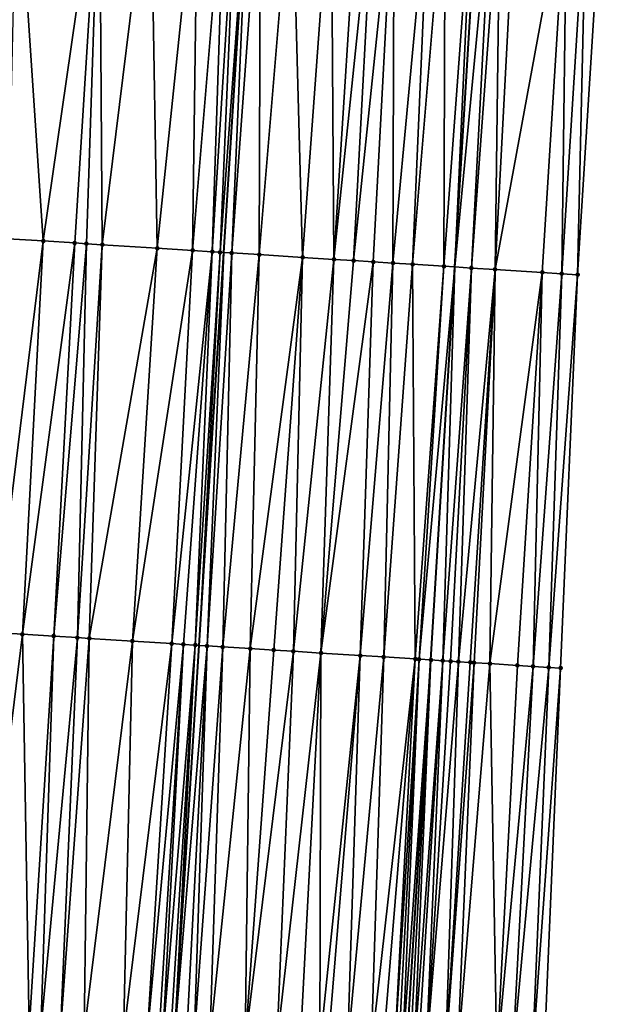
# Model space of a CAD drawing. Header units: feet. Extents: x 2004186 to 2014793, y 836912 to 864902.
# Tile 266 of 656: x 2010703 to 2010732, y 845124 to 845174. Entities that reach past the tile are written whole.
import ezdxf

# ---------------------------------------------------------------- set-up
doc = ezdxf.new("R2010")
doc.units = ezdxf.units.FT
doc.header["$LTSCALE"] = 100
doc.header["$MEASUREMENT"] = 0
for name, color, linetype, lineweight in [('EP_Travel Lane', 5, 'Continuous', 40), ('GPL_Skip Line', 2, 'Continuous', 40), ('Road Shots', 4, 'Continuous', 200), ('Road X-Section', 30, 'Continuous', 13)]:
    doc.layers.add(name, color=color, linetype=linetype, lineweight=lineweight)
doc.layers.add('I-77 SB_MM21-27-Surface-Border', color=7, linetype='Continuous')
doc.layers.add('I-77 SB_MM21-27-Surface-TIN', color=7, linetype='Continuous')

msp = doc.modelspace()

# ---------------------------------------------------------------- linework, layer by layer
at = {"layer": 'EP_Travel Lane'}
msp.add_polyline3d([(2010707.437100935, 844881.9231426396, 417.1435426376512), (2010708.656950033, 844901.8782033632, 417.36672570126), (2010709.876859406, 844921.834250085, 417.6155089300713), (2010711.096844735, 844941.7915393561, 417.8619047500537), (2010712.317186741, 844961.7526256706, 418.1048360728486), (2010713.543113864, 844981.692849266, 418.3668245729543), (2010714.777367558, 845001.6517123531, 418.6161756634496), (2010716.011718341, 845021.6121454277, 418.8373579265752), (2010717.245929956, 845041.5703280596, 419.0776924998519), (2010718.480313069, 845061.5312839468, 419.2801291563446), (2010719.714569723, 845081.4901948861, 419.5310300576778), (2010720.94890513, 845101.4503793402, 419.7585448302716), (2010722.183018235, 845121.4086172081, 419.9808981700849), (2010723.410619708, 845141.3557965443, 420.19337910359), (2010724.632847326, 845161.3150765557, 420.3935569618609), (2010725.854958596, 845181.2724565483, 420.6239400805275)], dxfattribs=at)
at = {"layer": 'GPL_Skip Line'}
msp.add_polyline3d([(2010695.654585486, 844882.6339208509, 417.3118128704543), (2010696.861831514, 844902.5896861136, 417.5372848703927), (2010698.069128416, 844922.5462923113, 417.7819883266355), (2010699.276525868, 844942.5045606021, 418.0487875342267), (2010700.484429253, 844962.4667533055, 418.2730756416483), (2010701.708585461, 844982.4267762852, 418.5285146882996), (2010702.949863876, 845002.3855538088, 418.7671972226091), (2010704.191201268, 845022.3452796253, 419.0010058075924), (2010705.432428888, 845042.3032403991, 419.2425557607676), (2010706.673786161, 845062.2632858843, 419.4631332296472), (2010707.915060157, 845082.2219923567, 419.7077667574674), (2010709.156408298, 845102.1818910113, 419.9220091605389), (2010710.397786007, 845122.1399300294, 420.1534515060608), (2010711.64798445, 845142.0964238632, 420.3681262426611), (2010712.907572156, 845162.0530814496, 420.5808759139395), (2010714.167060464, 845182.0081641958, 420.8089347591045)], dxfattribs=at)
at = {"layer": 'I-77 SB_MM21-27-Surface-Border', "color": 3, "linetype": 'ByBlock', "lineweight": -2}
msp.add_polyline3d([(2010732.131609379, 845180.879003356, 420.3721934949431), (2010730.872119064, 845160.9238887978, 420.1549066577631), (2010730.011715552, 845140.9416950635, 419.9452888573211), (2010729.161795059, 845120.9771813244, 419.7245056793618), (2010728.120064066, 845101.0072496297, 419.5110164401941), (2010726.878722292, 845081.0474533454, 419.2872583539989), (2010725.837085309, 845061.0766971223, 419.0426883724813), (2010723.397970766, 845041.1899922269, 418.8688740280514), (2010723.354491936, 845021.1585545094, 418.5871086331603), (2010722.113115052, 845001.1981936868, 418.380678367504), (2010720.871873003, 844981.2400009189, 418.1388715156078), (2010719.450004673, 844961.3235252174, 417.8896627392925), (2010717.842853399, 844941.3858550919, 417.6423047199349), (2010716.435859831, 844921.4403070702, 417.4072920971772), (2010714.62961452, 844901.5192159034, 417.1748440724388), (2010713.422366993, 844881.5634258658, 416.9460509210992)], dxfattribs=at)
at = {"layer": 'I-77 SB_MM21-27-Surface-TIN', "color": 128, "linetype": 'ByBlock', "lineweight": -2}
for points in [[(2010702.390607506, 845182.7532541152, 420.6409199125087), (2010701.929516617, 845162.7475590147, 420.4360314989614), (2010703.725926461, 845162.6339291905, 420.4586359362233)], [(2010706.582225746, 845182.4880429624, 420.7016240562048), (2010702.390607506, 845182.7532541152, 420.6409199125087), (2010703.725926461, 845162.6339291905, 420.4586359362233)], [(2010706.582225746, 845182.4880429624, 420.7016240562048), (2010703.725926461, 845162.6339291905, 420.4586359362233), (2010705.322734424, 845162.5329124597, 420.4798704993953)], [(2010706.582225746, 845182.4880429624, 420.7016240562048), (2010705.322734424, 845162.5329124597, 420.4798704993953), (2010705.921535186, 845162.4949959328, 420.4910682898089)], [(2010706.582225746, 845182.4880429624, 420.7016240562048), (2010705.921535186, 845162.4949959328, 420.4910682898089), (2010706.719934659, 845162.4444161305, 420.5082406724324)], [(2010709.177033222, 845182.3238041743, 420.7448516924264), (2010706.582225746, 845182.4880429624, 420.7016240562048), (2010706.719934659, 845162.4444161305, 420.5082406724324)], [(2010709.177033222, 845182.3238041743, 420.7448516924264), (2010706.719934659, 845162.4444161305, 420.5082406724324), (2010709.514348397, 845162.2676337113, 420.5456893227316)], [(2010711.572245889, 845182.172290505, 420.7762170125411), (2010709.177033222, 845182.3238041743, 420.7448516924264), (2010709.514348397, 845162.2676337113, 420.5456893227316)], [(2010711.572245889, 845182.172290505, 420.7762170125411), (2010709.514348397, 845162.2676337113, 420.5456893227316), (2010711.31075391, 845162.1539352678, 420.5745903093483)], [(2010712.969447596, 845182.0838175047, 420.8029254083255), (2010711.572245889, 845182.172290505, 420.7762170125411), (2010711.31075391, 845162.1539352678, 420.5745903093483)], [(2010712.969447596, 845182.0838175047, 420.8029254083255), (2010711.31075391, 845162.1539352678, 420.5745903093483), (2010712.308762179, 845162.0908519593, 420.5830767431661)], [(2010713.568252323, 845182.045963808, 420.8084568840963), (2010712.969447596, 845182.0838175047, 420.8029254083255), (2010712.308762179, 845162.0908519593, 420.5830767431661)], [(2010713.568252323, 845182.045963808, 420.8084568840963), (2010712.308762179, 845162.0908519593, 420.5830767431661), (2010712.707967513, 845162.0656507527, 420.5835242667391)], [(2010713.568252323, 845182.045963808, 420.8084568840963), (2010712.707967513, 845162.0656507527, 420.5835242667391), (2010714.167060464, 845182.0081641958, 420.8089347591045)], [(2010712.707967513, 845162.0656507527, 420.5835242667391), (2010712.907572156, 845162.0530814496, 420.5808759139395), (2010714.167060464, 845182.0081641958, 420.8089347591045)], [(2010713.306781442, 845162.0279428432, 420.5755792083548), (2010714.167060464, 845182.0081641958, 420.8089347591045), (2010712.907572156, 845162.0530814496, 420.5808759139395)], [(2010714.765873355, 845181.9704398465, 420.8023801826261), (2010714.167060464, 845182.0081641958, 420.8089347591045), (2010713.306781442, 845162.0279428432, 420.5755792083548)], [(2010714.765873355, 845181.9704398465, 420.8023801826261), (2010713.306781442, 845162.0279428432, 420.5755792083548), (2010714.704021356, 845161.9400751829, 420.5462622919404)], [(2010716.362714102, 845181.869942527, 420.7754690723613), (2010714.765873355, 845181.9704398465, 420.8023801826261), (2010714.704021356, 845161.9400751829, 420.5462622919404)], [(2010716.362714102, 845181.869942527, 420.7754690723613), (2010714.704021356, 845161.9400751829, 420.5462622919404), (2010716.899672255, 845161.8018101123, 420.5173813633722)], [(2010718.358761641, 845181.7442670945, 420.7468556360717), (2010716.362714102, 845181.869942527, 420.7754690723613), (2010716.899672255, 845161.8018101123, 420.5173813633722)], [(2010718.358761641, 845181.7442670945, 420.7468556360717), (2010716.899672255, 845161.8018101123, 420.5173813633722), (2010718.496505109, 845161.7011877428, 420.5024290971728)], [(2010719.755992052, 845181.6562488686, 420.7310705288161), (2010718.358761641, 845181.7442670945, 420.7468556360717), (2010718.496505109, 845161.7011877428, 420.5024290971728)], [(2010720.554409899, 845181.605960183, 420.7213549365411), (2010719.755992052, 845181.6562488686, 420.7310705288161), (2010718.496505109, 845161.7011877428, 420.5024290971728)], [(2010720.554409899, 845181.605960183, 420.7213549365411), (2010718.496505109, 845161.7011877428, 420.5024290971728), (2010719.494523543, 845161.6382654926, 420.4961367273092)], [(2010721.552429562, 845181.5430573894, 420.7131289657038), (2010720.554409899, 845181.605960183, 420.7213549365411), (2010719.494523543, 845161.6382654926, 420.4961367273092)], [(2010721.552429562, 845181.5430573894, 420.7131289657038), (2010719.494523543, 845161.6382654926, 420.4961367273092), (2010720.492547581, 845161.5754320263, 420.4816975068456)], [(2010721.552429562, 845181.5430573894, 420.7131289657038), (2010720.492547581, 845161.5754320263, 420.4816975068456), (2010721.490572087, 845161.5126059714, 420.4665781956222)], [(2010723.348872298, 845181.4299487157, 420.6874501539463), (2010721.552429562, 845181.5430573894, 420.7131289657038), (2010721.490572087, 845161.5126059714, 420.4665781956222)], [(2010723.348872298, 845181.4299487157, 420.6874501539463), (2010721.490572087, 845161.5126059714, 420.4665781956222), (2010722.488596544, 845161.4497791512, 420.451529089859)], [(2010724.147296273, 845181.3797571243, 420.668662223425), (2010723.348872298, 845181.4299487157, 420.6874501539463), (2010722.488596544, 845161.4497791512, 420.451529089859)], [(2010724.147296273, 845181.3797571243, 420.668662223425), (2010722.488596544, 845161.4497791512, 420.451529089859), (2010724.085447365, 845161.3494414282, 420.4104574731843)], [(2010725.544540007, 845181.2919499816, 420.6331537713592), (2010724.147296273, 845181.3797571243, 420.668662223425), (2010724.085447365, 845161.3494414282, 420.4104574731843)], [(2010725.544540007, 845181.2919499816, 420.6331537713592), (2010724.085447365, 845161.3494414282, 420.4104574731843), (2010724.632847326, 845161.3150765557, 420.3935569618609)], [(2010725.544540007, 845181.2919499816, 420.6331537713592), (2010724.632847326, 845161.3150765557, 420.3935569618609), (2010725.854958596, 845181.2724565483, 420.6239400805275)], [(2010726.542574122, 845181.2292761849, 420.6035306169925), (2010725.854958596, 845181.2724565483, 420.6239400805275), (2010724.632847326, 845161.3150765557, 420.3935569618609)], [(2010726.542574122, 845181.2292761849, 420.6035306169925), (2010724.632847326, 845161.3150765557, 420.3935569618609), (2010725.482696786, 845161.2617243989, 420.3673185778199)], [(2010726.941791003, 845181.2042579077, 420.5868934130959), (2010726.542574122, 845181.2292761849, 420.6035306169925), (2010725.482696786, 845161.2617243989, 420.3673185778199)], [(2010726.941791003, 845181.2042579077, 420.5868934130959), (2010725.482696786, 845161.2617243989, 420.3673185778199), (2010726.680346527, 845161.1866553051, 420.3196126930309)], [(2010727.740229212, 845181.1542918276, 420.547034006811), (2010726.941791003, 845181.2042579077, 420.5868934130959), (2010726.680346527, 845161.1866553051, 420.3196126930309)], [(2010730.335136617, 845180.9916362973, 420.4423241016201), (2010727.740229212, 845181.1542918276, 420.547034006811), (2010726.680346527, 845161.1866553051, 420.3196126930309)], [(2010730.335136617, 845180.9916362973, 420.4423241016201), (2010726.680346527, 845161.1866553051, 420.3196126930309), (2010729.075647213, 845161.0365361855, 420.2224512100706)], [(2010730.335136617, 845180.9916362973, 420.4423241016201), (2010729.075647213, 845161.0365361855, 420.2224512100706), (2010730.073685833, 845160.9739337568, 420.1868118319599)], [(2010731.333178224, 845180.9290812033, 420.4016095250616), (2010730.335136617, 845180.9916362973, 420.4423241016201), (2010730.073685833, 845160.9739337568, 420.1868118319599)], [(2010731.333178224, 845180.9290812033, 420.4016095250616), (2010730.073685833, 845160.9739337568, 420.1868118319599), (2010730.872119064, 845160.9238887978, 420.1549066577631)], [(2010731.333178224, 845180.9290812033, 420.4016095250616), (2010730.872119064, 845160.9238887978, 420.1549066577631), (2010732.131609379, 845180.879003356, 420.3721934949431)], [(2010703.725926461, 845162.6339291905, 420.4586359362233), (2010701.929516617, 845162.7475590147, 420.4360314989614), (2010701.268727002, 845142.752942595, 420.2291461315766)], [(2010703.725926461, 845162.6339291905, 420.4586359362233), (2010701.268727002, 845142.752942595, 420.2291461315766), (2010702.665937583, 845142.6646101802, 420.243421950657)], [(2010705.322734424, 845162.5329124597, 420.4798704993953), (2010703.725926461, 845162.6339291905, 420.4586359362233), (2010702.665937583, 845142.6646101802, 420.243421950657)], [(2010705.322734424, 845162.5329124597, 420.4798704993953), (2010702.665937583, 845142.6646101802, 420.243421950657), (2010704.262743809, 845142.563565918, 420.2688703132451)], [(2010705.921535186, 845162.4949959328, 420.4910682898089), (2010705.322734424, 845162.5329124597, 420.4798704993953), (2010704.262743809, 845142.563565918, 420.2688703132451)], [(2010705.921535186, 845162.4949959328, 420.4910682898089), (2010704.262743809, 845142.563565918, 420.2688703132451), (2010705.460345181, 845142.4877304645, 420.2930923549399)], [(2010706.719934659, 845162.4444161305, 420.5082406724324), (2010705.921535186, 845162.4949959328, 420.4910682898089), (2010705.460345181, 845142.4877304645, 420.2930923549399)], [(2010706.719934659, 845162.4444161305, 420.5082406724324), (2010705.460345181, 845142.4877304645, 420.2930923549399), (2010706.059145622, 845142.4498088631, 420.3055841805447)], [(2010709.514348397, 845162.2676337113, 420.5456893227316), (2010706.719934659, 845162.4444161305, 420.5082406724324), (2010706.059145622, 845142.4498088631, 420.3055841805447)], [(2010709.514348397, 845162.2676337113, 420.5456893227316), (2010706.059145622, 845142.4498088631, 420.3055841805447), (2010708.254760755, 845142.3109771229, 420.3303428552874)], [(2010711.31075391, 845162.1539352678, 420.5745903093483), (2010709.514348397, 845162.2676337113, 420.5456893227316), (2010708.254760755, 845142.3109771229, 420.3303428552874)], [(2010711.31075391, 845162.1539352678, 420.5745903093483), (2010708.254760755, 845142.3109771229, 420.3303428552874), (2010710.250767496, 845142.1846552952, 420.3637749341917)], [(2010712.308762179, 845162.0908519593, 420.5830767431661), (2010711.31075391, 845162.1539352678, 420.5745903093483), (2010710.250767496, 845142.1846552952, 420.3637749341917)], [(2010712.308762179, 845162.0908519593, 420.5830767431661), (2010710.250767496, 845142.1846552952, 420.3637749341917), (2010710.849572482, 845142.1468056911, 420.3691909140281)], [(2010712.308762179, 845162.0908519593, 420.5830767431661), (2010710.849572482, 845142.1468056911, 420.3691909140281), (2010711.448380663, 845142.109006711, 420.3696316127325)], [(2010712.707967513, 845162.0656507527, 420.5835242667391), (2010712.308762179, 845162.0908519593, 420.5830767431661), (2010711.448380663, 845142.109006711, 420.3696316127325)], [(2010712.707967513, 845162.0656507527, 420.5835242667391), (2010711.448380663, 845142.109006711, 420.3696316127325), (2010711.64798445, 845142.0964238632, 420.3681262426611)], [(2010712.707967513, 845162.0656507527, 420.5835242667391), (2010711.64798445, 845142.0964238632, 420.3681262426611), (2010712.907572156, 845162.0530814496, 420.5808759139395)], [(2010712.047192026, 845142.0712581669, 420.3651155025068), (2010712.907572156, 845162.0530814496, 420.5808759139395), (2010711.64798445, 845142.0964238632, 420.3681262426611)], [(2010713.306781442, 845162.0279428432, 420.5755792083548), (2010712.907572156, 845162.0530814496, 420.5808759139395), (2010712.047192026, 845142.0712581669, 420.3651155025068)], [(2010713.306781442, 845162.0279428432, 420.5755792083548), (2010712.047192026, 845142.0712581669, 420.3651155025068), (2010712.845611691, 845142.0209982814, 420.3520664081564)], [(2010714.704021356, 845161.9400751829, 420.5462622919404), (2010713.306781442, 845162.0279428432, 420.5755792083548), (2010712.845611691, 845142.0209982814, 420.3520664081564)], [(2010714.704021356, 845161.9400751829, 420.5462622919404), (2010712.845611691, 845142.0209982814, 420.3520664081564), (2010714.242848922, 845141.9330881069, 420.3248447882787)], [(2010716.899672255, 845161.8018101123, 420.5173813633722), (2010714.704021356, 845161.9400751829, 420.5462622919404), (2010714.242848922, 845141.9330881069, 420.3248447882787)], [(2010716.899672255, 845161.8018101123, 420.5173813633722), (2010714.242848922, 845141.9330881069, 420.3248447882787), (2010715.440474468, 845141.8576356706, 420.3114241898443)], [(2010716.899672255, 845161.8018101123, 420.5173813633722), (2010715.440474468, 845141.8576356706, 420.3114241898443), (2010716.438498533, 845141.7948026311, 420.2959169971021)], [(2010718.496505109, 845161.7011877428, 420.5024290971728), (2010716.899672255, 845161.8018101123, 420.5173813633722), (2010716.438498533, 845141.7948026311, 420.2959169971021)], [(2010718.496505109, 845161.7011877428, 420.5024290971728), (2010716.438498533, 845141.7948026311, 420.2959169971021), (2010717.835724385, 845141.7067121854, 420.2864122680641)], [(2010719.494523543, 845161.6382654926, 420.4961367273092), (2010718.496505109, 845161.7011877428, 420.5024290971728), (2010717.835724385, 845141.7067121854, 420.2864122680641)], [(2010720.492547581, 845161.5754320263, 420.4816975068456), (2010719.494523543, 845161.6382654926, 420.4961367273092), (2010717.835724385, 845141.7067121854, 420.2864122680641)], [(2010720.492547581, 845161.5754320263, 420.4816975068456), (2010717.835724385, 845141.7067121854, 420.2864122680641), (2010719.831768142, 845141.5809768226, 420.2622070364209)], [(2010721.490572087, 845161.5126059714, 420.4665781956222), (2010720.492547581, 845161.5754320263, 420.4816975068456), (2010719.831768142, 845141.5809768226, 420.2622070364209)], [(2010721.490572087, 845161.5126059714, 420.4665781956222), (2010719.831768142, 845141.5809768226, 420.2622070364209), (2010721.029394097, 845141.5055308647, 420.2481497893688)], [(2010722.488596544, 845161.4497791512, 420.451529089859), (2010721.490572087, 845161.5126059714, 420.4665781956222), (2010721.029394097, 845141.5055308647, 420.2481497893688)], [(2010722.488596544, 845161.4497791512, 420.451529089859), (2010721.029394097, 845141.5055308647, 420.2481497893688), (2010722.626235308, 845141.405040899, 420.2191223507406)], [(2010724.085447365, 845161.3494414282, 420.4104574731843), (2010722.488596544, 845161.4497791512, 420.451529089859), (2010722.626235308, 845141.405040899, 420.2191223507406)], [(2010724.085447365, 845161.3494414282, 420.4104574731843), (2010722.626235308, 845141.405040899, 420.2191223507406), (2010722.825841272, 845141.3924925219, 420.2142292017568)], [(2010724.085447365, 845161.3494414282, 420.4104574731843), (2010722.825841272, 845141.3924925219, 420.2142292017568), (2010724.632847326, 845161.3150765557, 420.3935569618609)], [(2010722.825841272, 845141.3924925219, 420.2142292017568), (2010723.410619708, 845141.3557965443, 420.19337910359), (2010724.632847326, 845161.3150765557, 420.3935569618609)], [(2010723.424663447, 845141.3549152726, 420.1928783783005), (2010724.632847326, 845161.3150765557, 420.3935569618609), (2010723.410619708, 845141.3557965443, 420.19337910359)], [(2010724.023480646, 845141.3172591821, 420.1792759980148), (2010724.632847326, 845161.3150765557, 420.3935569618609), (2010723.424663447, 845141.3549152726, 420.1928783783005)], [(2010725.482696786, 845161.2617243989, 420.3673185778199), (2010724.632847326, 845161.3150765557, 420.3935569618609), (2010724.023480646, 845141.3172591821, 420.1792759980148)], [(2010725.482696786, 845161.2617243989, 420.3673185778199), (2010724.023480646, 845141.3172591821, 420.1792759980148), (2010724.422695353, 845141.2922064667, 420.1651616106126)], [(2010725.482696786, 845161.2617243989, 420.3673185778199), (2010724.422695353, 845141.2922064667, 420.1651616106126), (2010724.821912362, 845141.2671902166, 420.147463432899)], [(2010726.680346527, 845161.1866553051, 420.3196126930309), (2010725.482696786, 845161.2617243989, 420.3673185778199), (2010724.821912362, 845141.2671902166, 420.147463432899)], [(2010726.680346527, 845161.1866553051, 420.3196126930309), (2010724.821912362, 845141.2671902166, 420.147463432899), (2010725.420742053, 845141.2297320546, 420.1144087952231)], [(2010726.680346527, 845161.1866553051, 420.3196126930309), (2010725.420742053, 845141.2297320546, 420.1144087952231), (2010725.620350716, 845141.2172264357, 420.1053134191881)], [(2010726.680346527, 845161.1866553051, 420.3196126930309), (2010725.620350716, 845141.2172264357, 420.1053134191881), (2010726.418778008, 845141.1670873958, 420.0803877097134)], [(2010729.075647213, 845161.0365361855, 420.2224512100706), (2010726.680346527, 845161.1866553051, 420.3196126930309), (2010726.418778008, 845141.1670873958, 420.0803877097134)], [(2010729.075647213, 845161.0365361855, 420.2224512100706), (2010726.418778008, 845141.1670873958, 420.0803877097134), (2010727.816031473, 845141.0794344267, 420.0278881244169)], [(2010729.075647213, 845161.0365361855, 420.2224512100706), (2010727.816031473, 845141.0794344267, 420.0278881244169), (2010728.614462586, 845141.0293559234, 419.9970129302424)], [(2010730.073685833, 845160.9739337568, 420.1868118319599), (2010729.075647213, 845161.0365361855, 420.2224512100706), (2010728.614462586, 845141.0293559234, 419.9970129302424)], [(2010730.073685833, 845160.9739337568, 420.1868118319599), (2010728.614462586, 845141.0293559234, 419.9970129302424), (2010729.412893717, 845140.9792777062, 419.9661096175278)], [(2010730.073685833, 845160.9739337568, 420.1868118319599), (2010729.412893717, 845140.9792777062, 419.9661096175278), (2010730.872119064, 845160.9238887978, 420.1549066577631)], [(2010730.872119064, 845160.9238887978, 420.1549066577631), (2010729.412893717, 845140.9792777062, 419.9661096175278), (2010730.011715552, 845140.9416950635, 419.9452888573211)], [(2010702.665937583, 845142.6646101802, 420.243421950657), (2010701.268727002, 845142.752942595, 420.2291461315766), (2010700.217552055, 845122.7746257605, 420.0190548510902)], [(2010702.665937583, 845142.6646101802, 420.243421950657), (2010700.217552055, 845122.7746257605, 420.0190548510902), (2010703.01212693, 845122.6004091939, 420.0546454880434)], [(2010704.262743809, 845142.563565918, 420.2688703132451), (2010702.665937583, 845142.6646101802, 420.243421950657), (2010703.01212693, 845122.6004091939, 420.0546454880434)], [(2010704.262743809, 845142.563565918, 420.2688703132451), (2010703.01212693, 845122.6004091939, 420.0546454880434), (2010703.610961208, 845122.563025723, 420.0671778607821)], [(2010705.460345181, 845142.4877304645, 420.2930923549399), (2010704.262743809, 845142.563565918, 420.2688703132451), (2010703.610961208, 845122.563025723, 420.0671778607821)], [(2010705.460345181, 845142.4877304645, 420.2930923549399), (2010703.610961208, 845122.563025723, 420.0671778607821), (2010704.609018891, 845122.5007288, 420.0872184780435)], [(2010706.059145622, 845142.4498088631, 420.3055841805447), (2010705.460345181, 845142.4877304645, 420.2930923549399), (2010704.609018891, 845122.5007288, 420.0872184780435)], [(2010706.059145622, 845142.4498088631, 420.3055841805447), (2010704.609018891, 845122.5007288, 420.0872184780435), (2010705.806693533, 845122.4260596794, 420.1029376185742)], [(2010708.254760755, 845142.3109771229, 420.3303428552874), (2010706.059145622, 845142.4498088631, 420.3055841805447), (2010705.806693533, 845122.4260596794, 420.1029376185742)], [(2010708.254760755, 845142.3109771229, 420.3303428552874), (2010705.806693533, 845122.4260596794, 420.1029376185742), (2010707.802815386, 845122.3015701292, 420.1330547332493)], [(2010710.250767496, 845142.1846552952, 420.3637749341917), (2010708.254760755, 845142.3109771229, 420.3303428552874), (2010707.802815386, 845122.3015701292, 420.1330547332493)], [(2010710.250767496, 845142.1846552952, 420.3637749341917), (2010707.802815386, 845122.3015701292, 420.1330547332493), (2010709.000487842, 845122.2268658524, 420.1521326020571)], [(2010710.849572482, 845142.1468056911, 420.3691909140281), (2010710.250767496, 845142.1846552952, 420.3637749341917), (2010709.000487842, 845122.2268658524, 420.1521326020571)], [(2010710.849572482, 845142.1468056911, 420.3691909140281), (2010709.000487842, 845122.2268658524, 420.1521326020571), (2010709.599326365, 845122.1895506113, 420.1581464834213)], [(2010710.849572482, 845142.1468056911, 420.3691909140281), (2010709.599326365, 845122.1895506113, 420.1581464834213), (2010709.798940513, 845122.1771332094, 420.1581436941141)], [(2010711.448380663, 845142.109006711, 420.3696316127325), (2010710.849572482, 845142.1468056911, 420.3691909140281), (2010709.798940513, 845122.1771332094, 420.1581436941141)], [(2010711.448380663, 845142.109006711, 420.3696316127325), (2010709.798940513, 845122.1771332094, 420.1581436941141), (2010710.198171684, 845122.1523446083, 420.1537240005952)], [(2010711.448380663, 845142.109006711, 420.3696316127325), (2010710.198171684, 845122.1523446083, 420.1537240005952), (2010710.397786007, 845122.1399300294, 420.1534515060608)], [(2010711.448380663, 845142.109006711, 420.3696316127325), (2010710.397786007, 845122.1399300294, 420.1534515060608), (2010711.64798445, 845142.0964238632, 420.3681262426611)], [(2010712.047192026, 845142.0712581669, 420.3651155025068), (2010711.64798445, 845142.0964238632, 420.3681262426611), (2010710.397786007, 845122.1399300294, 420.1534515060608)], [(2010712.047192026, 845142.0712581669, 420.3651155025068), (2010710.397786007, 845122.1399300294, 420.1534515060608), (2010710.996628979, 845122.1026862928, 420.1526340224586)], [(2010712.047192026, 845142.0712581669, 420.3651155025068), (2010710.996628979, 845122.1026862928, 420.1526340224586), (2010711.395861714, 845122.0779228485, 420.1458109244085)], [(2010712.845611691, 845142.0209982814, 420.3520664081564), (2010712.047192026, 845142.0712581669, 420.3651155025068), (2010711.395861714, 845122.0779228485, 420.1458109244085)], [(2010712.845611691, 845142.0209982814, 420.3520664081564), (2010711.395861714, 845122.0779228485, 420.1458109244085), (2010712.194328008, 845122.0284092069, 420.1308991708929)], [(2010714.242848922, 845141.9330881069, 420.3248447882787), (2010712.845611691, 845142.0209982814, 420.3520664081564), (2010712.194328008, 845122.0284092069, 420.1308991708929)], [(2010714.242848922, 845141.9330881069, 420.3248447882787), (2010712.194328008, 845122.0284092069, 420.1308991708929), (2010713.990872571, 845121.9169295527, 420.104413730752)], [(2010715.440474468, 845141.8576356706, 420.3114241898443), (2010714.242848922, 845141.9330881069, 420.3248447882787), (2010713.990872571, 845121.9169295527, 420.104413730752)], [(2010716.438498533, 845141.7948026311, 420.2959169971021), (2010715.440474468, 845141.8576356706, 420.3114241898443), (2010713.990872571, 845121.9169295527, 420.104413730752)], [(2010716.438498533, 845141.7948026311, 420.2959169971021), (2010713.990872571, 845121.9169295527, 420.104413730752), (2010715.587796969, 845121.8177705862, 420.0871708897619)], [(2010717.835724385, 845141.7067121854, 420.2864122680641), (2010716.438498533, 845141.7948026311, 420.2959169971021), (2010715.587796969, 845121.8177705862, 420.0871708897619)], [(2010717.835724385, 845141.7067121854, 420.2864122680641), (2010715.587796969, 845121.8177705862, 420.0871708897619), (2010716.785488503, 845121.7433729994, 420.0769483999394)], [(2010717.835724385, 845141.7067121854, 420.2864122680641), (2010716.785488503, 845121.7433729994, 420.0769483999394), (2010717.783565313, 845121.6813835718, 420.0676117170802)], [(2010719.831768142, 845141.5809768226, 420.2622070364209), (2010717.835724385, 845141.7067121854, 420.2864122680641), (2010717.783565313, 845121.6813835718, 420.0676117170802)], [(2010719.831768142, 845141.5809768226, 420.2622070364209), (2010717.783565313, 845121.6813835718, 420.0676117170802), (2010718.182796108, 845121.656588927, 420.0637694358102)], [(2010719.831768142, 845141.5809768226, 420.2622070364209), (2010718.182796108, 845121.656588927, 420.0637694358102), (2010719.180877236, 845121.5946689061, 420.0478018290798)], [(2010721.029394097, 845141.5055308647, 420.2481497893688), (2010719.831768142, 845141.5809768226, 420.2622070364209), (2010719.180877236, 845121.5946689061, 420.0478018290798)], [(2010721.029394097, 845141.5055308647, 420.2481497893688), (2010719.180877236, 845121.5946689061, 420.0478018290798), (2010720.378572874, 845121.5203372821, 420.0312774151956)], [(2010722.626235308, 845141.405040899, 420.2191223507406), (2010721.029394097, 845141.5055308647, 420.2481497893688), (2010720.378572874, 845121.5203372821, 420.0312774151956)], [(2010722.626235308, 845141.405040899, 420.2191223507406), (2010720.378572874, 845121.5203372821, 420.0312774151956), (2010720.97742495, 845121.4832399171, 420.0164759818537)], [(2010722.626235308, 845141.405040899, 420.2191223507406), (2010720.97742495, 845121.4832399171, 420.0164759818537), (2010721.57627263, 845121.4460718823, 420.0084261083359)], [(2010722.825841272, 845141.3924925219, 420.2142292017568), (2010722.626235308, 845141.405040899, 420.2191223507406), (2010721.57627263, 845121.4460718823, 420.0084261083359)], [(2010722.825841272, 845141.3924925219, 420.2142292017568), (2010721.57627263, 845121.4460718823, 420.0084261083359), (2010721.775891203, 845121.4337256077, 420.0016279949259)], [(2010722.825841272, 845141.3924925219, 420.2142292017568), (2010721.775891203, 845121.4337256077, 420.0016279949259), (2010721.975512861, 845121.4214289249, 419.9900920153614)], [(2010722.825841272, 845141.3924925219, 420.2142292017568), (2010721.975512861, 845121.4214289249, 419.9900920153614), (2010723.410619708, 845141.3557965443, 420.19337910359)], [(2010722.175132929, 845121.4091066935, 419.9809968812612), (2010723.410619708, 845141.3557965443, 420.19337910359), (2010721.975512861, 845121.4214289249, 419.9900920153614)], [(2010722.175132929, 845121.4091066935, 419.9809968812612), (2010722.183018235, 845121.4086172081, 419.9808981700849), (2010723.410619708, 845141.3557965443, 420.19337910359)], [(2010723.424663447, 845141.3549152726, 420.1928783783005), (2010723.410619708, 845141.3557965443, 420.19337910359), (2010722.183018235, 845121.4086172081, 419.9808981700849)], [(2010723.424663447, 845141.3549152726, 420.1928783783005), (2010722.183018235, 845121.4086172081, 419.9808981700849), (2010722.374748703, 845121.3967154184, 419.9784980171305)], [(2010723.424663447, 845141.3549152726, 420.1928783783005), (2010722.374748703, 845121.3967154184, 419.9784980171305), (2010722.574362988, 845121.3843002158, 419.9782851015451)], [(2010724.023480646, 845141.3172591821, 420.1792759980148), (2010723.424663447, 845141.3549152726, 420.1928783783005), (2010722.574362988, 845121.3843002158, 419.9782851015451)], [(2010724.023480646, 845141.3172591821, 420.1792759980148), (2010722.574362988, 845121.3843002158, 419.9782851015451), (2010722.77397912, 845121.3719147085, 419.9752351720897)], [(2010724.023480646, 845141.3172591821, 420.1792759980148), (2010722.77397912, 845121.3719147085, 419.9752351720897), (2010723.173216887, 845121.3472321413, 419.9606852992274)], [(2010724.422695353, 845141.2922064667, 420.1651616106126), (2010724.023480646, 845141.3172591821, 420.1792759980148), (2010723.173216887, 845121.3472321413, 419.9606852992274)], [(2010724.821912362, 845141.2671902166, 420.147463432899), (2010724.422695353, 845141.2922064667, 420.1651616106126), (2010723.173216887, 845121.3472321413, 419.9606852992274)], [(2010724.821912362, 845141.2671902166, 420.147463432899), (2010723.173216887, 845121.3472321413, 419.9606852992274), (2010724.171317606, 845121.2856270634, 419.9146288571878)], [(2010725.420742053, 845141.2297320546, 420.1144087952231), (2010724.821912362, 845141.2671902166, 420.147463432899), (2010724.171317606, 845121.2856270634, 419.9146288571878)], [(2010725.620350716, 845141.2172264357, 420.1053134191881), (2010725.420742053, 845141.2297320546, 420.1144087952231), (2010724.171317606, 845121.2856270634, 419.9146288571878)], [(2010725.620350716, 845141.2172264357, 420.1053134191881), (2010724.171317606, 845121.2856270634, 419.9146288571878), (2010724.770172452, 845121.2485742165, 419.8955742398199)], [(2010726.418778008, 845141.1670873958, 420.0803877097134), (2010725.620350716, 845141.2172264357, 420.1053134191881), (2010724.770172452, 845121.2485742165, 419.8955742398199)], [(2010726.418778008, 845141.1670873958, 420.0803877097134), (2010724.770172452, 845121.2485742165, 419.8955742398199), (2010726.766366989, 845121.1252530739, 419.8140647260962)], [(2010727.816031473, 845141.0794344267, 420.0278881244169), (2010726.418778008, 845141.1670873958, 420.0803877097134), (2010726.766366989, 845121.1252530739, 419.8140647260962)], [(2010728.614462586, 845141.0293559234, 419.9970129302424), (2010727.816031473, 845141.0794344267, 420.0278881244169), (2010726.766366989, 845121.1252530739, 419.8140647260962)], [(2010728.614462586, 845141.0293559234, 419.9970129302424), (2010726.766366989, 845121.1252530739, 419.8140647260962), (2010727.564842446, 845121.0758867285, 419.7850806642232)], [(2010729.412893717, 845140.9792777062, 419.9661096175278), (2010728.614462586, 845141.0293559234, 419.9970129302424), (2010727.564842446, 845121.0758867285, 419.7850806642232)], [(2010729.412893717, 845140.9792777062, 419.9661096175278), (2010727.564842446, 845121.0758867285, 419.7850806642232), (2010728.562937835, 845121.0141959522, 419.7472116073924)], [(2010729.412893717, 845140.9792777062, 419.9661096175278), (2010728.562937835, 845121.0141959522, 419.7472116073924), (2010730.011715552, 845140.9416950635, 419.9452888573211)], [(2010730.011715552, 845140.9416950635, 419.9452888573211), (2010728.562937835, 845121.0141959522, 419.7472116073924), (2010729.161795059, 845120.9771813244, 419.7245056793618)]]:
    msp.add_3dface(points, dxfattribs=at)
at = {"layer": 'Road Shots', "lineweight": 100}
for p in [(2010703.725926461, 845162.6339291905, 420.4586359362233), (2010705.322734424, 845162.5329124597, 420.4798704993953), (2010705.921535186, 845162.4949959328, 420.4910682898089), (2010706.719934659, 845162.4444161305, 420.5082406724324), (2010709.514348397, 845162.2676337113, 420.5456893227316), (2010711.31075391, 845162.1539352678, 420.5745903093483), (2010712.308762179, 845162.0908519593, 420.5830767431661), (2010712.707967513, 845162.0656507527, 420.5835242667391), (2010713.306781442, 845162.0279428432, 420.5755792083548), (2010714.704021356, 845161.9400751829, 420.5462622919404), (2010716.899672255, 845161.8018101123, 420.5173813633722), (2010718.496505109, 845161.7011877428, 420.5024290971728), (2010719.494523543, 845161.6382654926, 420.4961367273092), (2010720.492547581, 845161.5754320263, 420.4816975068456), (2010721.490572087, 845161.5126059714, 420.4665781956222), (2010722.488596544, 845161.4497791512, 420.451529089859), (2010724.085447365, 845161.3494414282, 420.4104574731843), (2010725.482696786, 845161.2617243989, 420.3673185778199), (2010726.680346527, 845161.1866553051, 420.3196126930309), (2010729.075647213, 845161.0365361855, 420.2224512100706), (2010730.073685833, 845160.9739337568, 420.1868118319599), (2010730.872119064, 845160.9238887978, 420.1549066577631), (2010702.665937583, 845142.6646101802, 420.243421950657), (2010704.262743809, 845142.563565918, 420.2688703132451), (2010705.460345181, 845142.4877304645, 420.2930923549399), (2010706.059145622, 845142.4498088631, 420.3055841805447), (2010708.254760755, 845142.3109771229, 420.3303428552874), (2010710.250767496, 845142.1846552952, 420.3637749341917), (2010710.849572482, 845142.1468056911, 420.3691909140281), (2010711.448380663, 845142.109006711, 420.3696316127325), (2010712.047192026, 845142.0712581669, 420.3651155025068), (2010712.845611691, 845142.0209982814, 420.3520664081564), (2010714.242848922, 845141.9330881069, 420.3248447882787), (2010715.440474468, 845141.8576356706, 420.3114241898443), (2010716.438498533, 845141.7948026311, 420.2959169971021), (2010717.835724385, 845141.7067121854, 420.2864122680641), (2010719.831768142, 845141.5809768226, 420.2622070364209), (2010721.029394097, 845141.5055308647, 420.2481497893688), (2010722.626235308, 845141.405040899, 420.2191223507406), (2010722.825841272, 845141.3924925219, 420.2142292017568), (2010723.424663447, 845141.3549152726, 420.1928783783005), (2010724.023480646, 845141.3172591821, 420.1792759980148), (2010724.422695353, 845141.2922064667, 420.1651616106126), (2010724.821912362, 845141.2671902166, 420.147463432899), (2010725.420742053, 845141.2297320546, 420.1144087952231), (2010725.620350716, 845141.2172264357, 420.1053134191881), (2010726.418778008, 845141.1670873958, 420.0803877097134), (2010727.816031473, 845141.0794344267, 420.0278881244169), (2010728.614462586, 845141.0293559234, 419.9970129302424), (2010729.412893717, 845140.9792777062, 419.9661096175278), (2010730.011715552, 845140.9416950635, 419.9452888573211)]:
    msp.add_point(p, dxfattribs=at)
at = {"layer": 'Road X-Section', "extrusion": (0.06298706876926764, 0.9979546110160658, 0.01091895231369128), "elevation": 970086.8724154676, "flags": 128}
msp.add_lwpolyline([(-1953453.791176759, -10172.88083884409), (-1953454.791176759, -10172.84694867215), (-1953456.391176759, -10172.79218367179), (-1953458.591176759, -10172.72769228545), (-1953459.191176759, -10172.71591419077), (-1953460.591176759, -10172.69604099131), (-1953463.391176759, -10172.64849894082), (-1953465.991176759, -10172.60803631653), (-1953468.591176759, -10172.56060451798), (-1953469.191176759, -10172.54806460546), (-1953469.991176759, -10172.53736149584), (-1953470.791176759, -10172.51695545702), (-1953471.391176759, -10172.50268740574), (-1953473.191176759, -10172.48008162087), (-1953474.791176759, -10172.45884579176), (-1953475.391176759, -10172.44764733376), (-1953476.191176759, -10172.43047392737), (-1953478.991176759, -10172.39302304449), (-1953480.791176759, -10172.36412033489), (-1953481.791176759, -10172.35563339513), (-1953482.191176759, -10172.35518584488), (-1953482.791176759, -10172.36313137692), (-1953484.191176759, -10172.39245004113), (-1953486.391176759, -10172.42133269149), (-1953487.991176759, -10172.4362858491), (-1953488.991176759, -10172.44257859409), (-1953489.991176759, -10172.45701867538), (-1953490.991176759, -10172.47213888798), (-1953491.991176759, -10172.48718889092), (-1953493.591176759, -10172.52826295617), (-1953494.991176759, -10172.57140442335), (-1953496.191176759, -10172.61911315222), (-1953498.591176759, -10172.71628042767), (-1953499.591176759, -10172.7519219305), (-1953500.391176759, -10172.78382900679)], dxfattribs=at)
at = {"layer": 'Road X-Section', "extrusion": (0.0629875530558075, 0.9979622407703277, 0.01019481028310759), "elevation": 970073.9924971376, "flags": 128}
msp.add_lwpolyline([(-1953453.388537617, -9470.40137009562), (-1953455.988537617, -9470.303973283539), (-1953456.988537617, -9470.26073500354), (-1953457.788537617, -9470.237347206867), (-1953458.788537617, -9470.212462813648), (-1953459.588537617, -9470.198694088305), (-1953460.588537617, -9470.186552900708), (-1953462.788537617, -9470.149960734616), (-1953463.988537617, -9470.135131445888), (-1953464.788537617, -9470.127709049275), (-1953465.388537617, -9470.114545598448), (-1953466.188537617, -9470.092663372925), (-1953466.988537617, -9470.07806428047), (-1953467.788537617, -9470.064497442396), (-1953468.788537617, -9470.03578803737), (-1953469.188537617, -9470.031108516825), (-1953469.588537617, -9470.031490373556), (-1953469.988537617, -9470.026628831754), (-1953470.988537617, -9469.99968110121), (-1953471.988537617, -9469.983308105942), (-1953473.388537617, -9469.969031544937), (-1953474.988537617, -9469.943581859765), (-1953476.188537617, -9469.919358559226), (-1953476.788537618, -9469.906866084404), (-1953478.988537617, -9469.882106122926), (-1953480.988537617, -9469.848672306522), (-1953481.588537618, -9469.843256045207), (-1953482.188537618, -9469.8428153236), (-1953482.788537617, -9469.847331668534), (-1953483.588537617, -9469.860381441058), (-1953484.988537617, -9469.887604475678), (-1953486.188537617, -9469.901025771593), (-1953487.188537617, -9469.916533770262), (-1953488.588537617, -9469.926038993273), (-1953490.588537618, -9469.950245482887), (-1953491.788537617, -9469.964303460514), (-1953493.388537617, -9469.993332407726), (-1953493.588537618, -9469.998225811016), (-1953494.188537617, -9470.019577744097), (-1953494.788537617, -9470.033180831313), (-1953495.188537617, -9470.047295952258), (-1953495.588537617, -9470.064995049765), (-1953496.188537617, -9470.098051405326), (-1953496.388537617, -9470.107147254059), (-1953497.188537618, -9470.132074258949), (-1953498.588537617, -9470.184576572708), (-1953499.388537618, -9470.215453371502), (-1953500.188537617, -9470.246358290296), (-1953500.788537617, -9470.267180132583)], dxfattribs=at)
at = {"layer": 'Road X-Section', "extrusion": (0.06208374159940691, 0.9980158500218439, 0.01048675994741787), "elevation": 968282.1216703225, "flags": 128}
msp.add_lwpolyline([(-1954330.767761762, -9735.105346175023), (-1954331.767761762, -9735.064058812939), (-1954332.767761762, -9735.02309479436), (-1954333.367761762, -9734.999898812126), (-1954334.367761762, -9734.949535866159), (-1954334.767761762, -9734.933330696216), (-1954335.567761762, -9734.91011925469), (-1954335.967761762, -9734.892125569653), (-1954336.367761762, -9734.874371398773), (-1954337.567761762, -9734.857314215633), (-1954340.167761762, -9734.818138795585), (-1954341.167761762, -9734.80328716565), (-1954342.567761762, -9734.785915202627), (-1954343.567761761, -9734.768937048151), (-1954344.567761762, -9734.746600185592), (-1954345.367761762, -9734.735749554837), (-1954346.567761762, -9734.712058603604), (-1954346.767761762, -9734.711153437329), (-1954347.167761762, -9734.714360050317), (-1954347.367761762, -9734.713785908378), (-1954347.767761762, -9734.705068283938), (-1954348.967761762, -9734.669859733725), (-1954349.767761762, -9734.658401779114), (-1954352.567761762, -9734.62280918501), (-1954353.167761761, -9734.610276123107), (-1954354.167761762, -9734.5902344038), (-1954355.367761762, -9734.574514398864), (-1954357.367761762, -9734.544395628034), (-1954358.567761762, -9734.525316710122), (-1954359.167761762, -9734.519302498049), (-1954359.367761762, -9734.519305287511), (-1954359.767761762, -9734.523725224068), (-1954360.567761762, -9734.524815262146), (-1954360.967761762, -9734.5316387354), (-1954361.767761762, -9734.546551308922), (-1954363.567761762, -9734.573038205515), (-1954365.167761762, -9734.5902819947), (-1954366.367761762, -9734.600505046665), (-1954367.367761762, -9734.609842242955), (-1954367.767761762, -9734.613684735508), (-1954368.767761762, -9734.62965322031), (-1954369.967761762, -9734.646178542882), (-1954370.567761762, -9734.660980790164), (-1954371.167761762, -9734.669031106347), (-1954371.367761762, -9734.675829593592), (-1954371.567761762, -9734.687366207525), (-1954371.767761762, -9734.696461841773), (-1954371.967761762, -9734.698960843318), (-1954372.167761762, -9734.69917377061), (-1954372.367761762, -9734.702223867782), (-1954372.767761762, -9734.716774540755), (-1954373.767761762, -9734.762833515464), (-1954374.367761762, -9734.781889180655), (-1954376.367761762, -9734.863403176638), (-1954377.167761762, -9734.892388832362), (-1954378.167761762, -9734.930259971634), (-1954378.767761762, -9734.952967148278)], dxfattribs=at)

doc.saveas('drawing.dxf')
